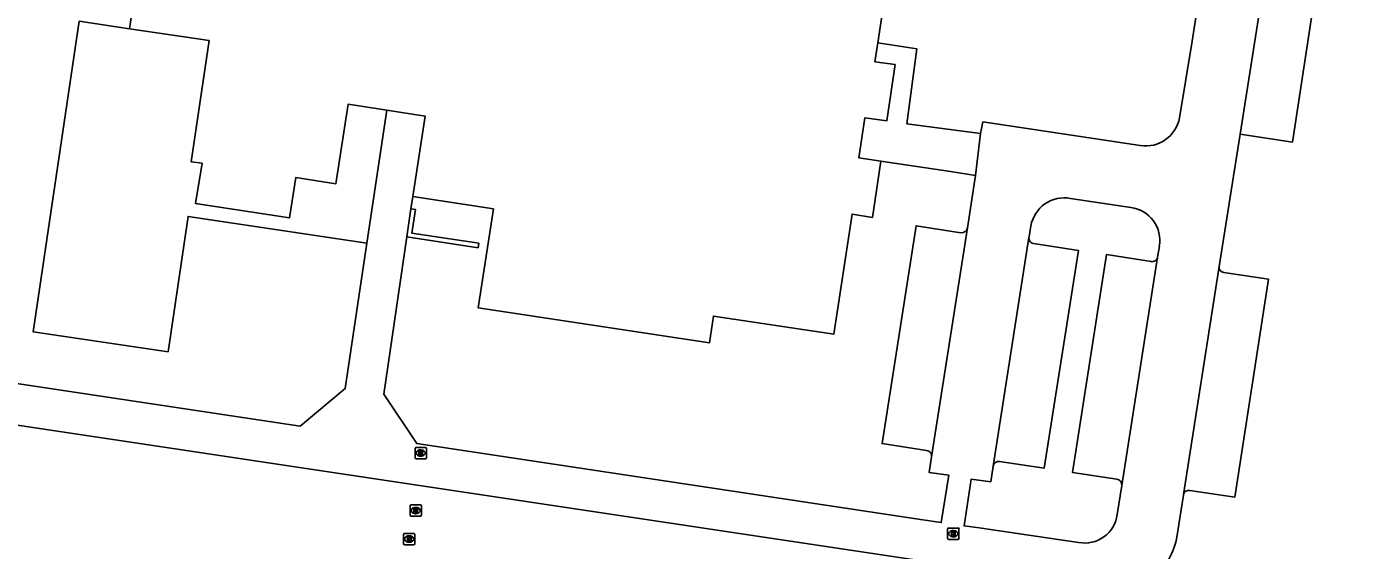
# Model space of a CAD drawing. Extents: x 156141 to 158132, y 385651 to 388399.
# Drawn here: x 156574.1 to 156692.3, y 385847.5 to 385893.8 of the extents above; entities that cross this region are included whole.
import ezdxf

# ---------------------------------------------------------------- set-up
doc = ezdxf.new("R2010")
doc.units = 0
for name, color, linetype in [('IMGEO_Muur', 7, 'Continuous'), ('IMGEO_Pand', 7, 'Continuous'), ('IMGEO_Parkeervlak_open', 7, 'Continuous'), ('IMGEO_Rijbaan_lokaal_open', 7, 'Continuous'), ('IMGEO_Rioolput', 7, 'Continuous'), ('IMGEO_Voetpad_open', 7, 'Continuous')]:
    doc.layers.add(name, color=color, linetype=linetype)

msp = doc.modelspace()

# ---------------------------------------------------------------- linework, layer by layer
at = {"layer": 'IMGEO_Muur'}
for points in [[(156608.06, 385877.68), (156608.46, 385877.62), (156608.14, 385875.53), (156614.06, 385874.62), (156614, 385874.23), (156607.68, 385875.19)], [(156607.68, 385875.19), (156608.06, 385877.68)]]:
    msp.add_lwpolyline(points, dxfattribs=at)
at = {"layer": 'IMGEO_Pand'}
for points in [[(156649.37, 385892.33), (156651.09, 385903.67)], [(156583.16, 385893.58), (156584.15, 385900.22)], [(156605.91, 385886.39), (156602.49, 385886.91), (156601.42, 385879.89), (156597.86, 385880.43), (156597.32, 385876.86), (156589, 385878.13), (156589.57, 385881.7), (156588.61, 385881.83), (156590.2, 385892.54), (156583.16, 385893.58)], [(156649.64, 385881.87), (156647.71, 385882.16), (156648.24, 385885.72), (156650.17, 385885.43), (156650.91, 385890.41), (156649.12, 385890.67), (156649.37, 385892.33)], [(156605.91, 385886.39), (156609.31, 385885.87), (156608.23, 385878.75)], [(156608.23, 385878.75), (156615.35, 385877.66), (156614.01, 385868.91), (156634.48, 385865.82), (156634.83, 385868.19), (156645.5, 385866.59), (156647.1, 385877.2), (156648.9, 385876.91), (156649.64, 385881.87)]]:
    msp.add_lwpolyline(points, dxfattribs=at)
at = {"layer": 'IMGEO_Parkeervlak_open'}
for points in [[(156687.9, 385925.24), (156692.35, 385924.56), (156686.07, 385883.56), (156681.44, 385884.26)], [(156656.74, 385875.55), (156652.77, 385876.17), (156649.75, 385856.92), (156653.7, 385856.31)], [(156660.16, 385855.34), (156664.11, 385854.75), (156667.13, 385873.98), (156663.15, 385874.59)], [(156673.56, 385873.01), (156669.61, 385873.62), (156666.61, 385854.35), (156670.52, 385853.76)], [(156677, 385852.77), (156680.97, 385852.19), (156683.97, 385871.44), (156679.99, 385872.04)]]:
    msp.add_lwpolyline(points, dxfattribs=at)
for centre, radius, start, end in [((156656.78, 385876.11), 0.552, 266.6781, 348.7389), ((156663.24, 385875.08), 0.497, 173.3682, 258.6365), ((156673.67, 385873.48), 0.484, 257.1294, 349.7967), ((156680.06, 385872.51), 0.474, 171.895, 261.4332), ((156653.64, 385855.81), 0.502, 352.4183, 83.6539), ((156660.09, 385854.83), 0.518, 81.9257, 170.5479), ((156670.48, 385853.27), 0.495, 352.1888, 85.5283), ((156676.87, 385852.32), 0.459, 74.6532, 166.3486)]:
    msp.add_arc(centre, radius, start, end, dxfattribs=at)
at = {"layer": 'IMGEO_Rijbaan_lokaal_open'}
for points in [[(156676.07, 385885.71), (156677.19, 385892.5), (156679.28, 385905.83), (156682.6, 385926.92)], [(156681.44, 385884.26), (156687.9, 385925.24)], [(156604.15, 385874.63), (156605.91, 385886.39)], [(156658.48, 385884.33), (156658.68, 385885.37), (156672.61, 385883.26)], [(156658.48, 385884.33), (156658.01, 385880.6)], [(156681.44, 385884.26), (156679.6, 385872.58)], [(156657.32, 385876), (156658.01, 385880.6)], [(156608.23, 385878.75), (156608.06, 385877.68)], [(156671.78, 385877.78), (156666.43, 385878.59)], [(156607.68, 385875.19), (156605.66, 385861.28), (156608.57, 385856.92), (156653.35, 385850.19), (156654.99, 385849.93), (156655.65, 385854.12), (156653.93, 385854.36), (156654.14, 385855.75)], [(156654.14, 385855.75), (156657.32, 385876)], [(156662.75, 385875.14), (156659.58, 385854.91)], [(156662.93, 385876.16), (156662.76, 385875.18), (156662.75, 385875.14)], [(156551.57, 385871.23), (156551.56, 385871.15), (156551.37, 385869.75), (156550.74, 385865.71), (156572.96, 385862.27), (156598.24, 385858.47), (156602.23, 385861.78), (156604.15, 385874.63)], [(156674.14, 385873.4), (156674.3, 385874.38)], [(156670.97, 385853.2), (156674.14, 385873.4)], [(156679.6, 385872.58), (156676.43, 385852.43)], [(156654.04, 385846.43), (156572.44, 385858.66), (156532.31, 385864.68)], [(156659.58, 385854.91), (156659.37, 385853.54), (156657.63, 385853.77), (156657.01, 385849.64), (156658.36, 385849.46), (156667.15, 385848.17)], [(156670.57, 385850.65), (156670.97, 385853.2)], [(156676.43, 385852.43), (156676.42, 385852.36), (156675.81, 385848.48)]]:
    msp.add_lwpolyline(points, dxfattribs=at)
for centre, radius, start, end in [((156673.08, 385886.27), 3.05, 261.2352, 349.457), ((156665.89, 385875.63), 3.01, 79.5615, 169.9323), ((156671.43, 385874.89), 2.91, 349.8281, 83.0886), ((156667.69, 385851.02), 2.9, 259.3932, 352.7115), ((156670.4, 385849.54), 5.51, 258.4166, 348.8661)]:
    msp.add_arc(centre, radius, start, end, dxfattribs=at)
at = {"layer": 'IMGEO_Rioolput'}
for p, q in [((156608.42, 385855.65), (156608.42, 385856.51)), ((156608.5, 385856.58), (156609.35, 385856.58)), ((156608.91, 385856.36), (156608.93, 385856.36)), ((156609.42, 385856.51), (156609.42, 385855.65)), ((156609.35, 385855.58), (156608.5, 385855.58)), ((156608.93, 385855.8), (156608.91, 385855.8)), ((156607.98, 385850.58), (156607.98, 385851.43)), ((156608.05, 385851.5), (156608.91, 385851.5)), ((156608.98, 385851.43), (156608.98, 385850.58)), ((156608.91, 385850.5), (156608.05, 385850.5)), ((156608.49, 385850.72), (156608.46, 385850.72)), ((156608.47, 385851.28), (156608.49, 385851.28)), ((156655.56, 385848.53), (156655.56, 385849.38)), ((156655.64, 385849.45), (156656.49, 385849.45)), ((156656.05, 385849.23), (156656.08, 385849.23)), ((156656.56, 385849.38), (156656.56, 385848.53)), ((156607.41, 385848.05), (156607.41, 385848.91)), ((156607.48, 385848.98), (156608.33, 385848.98)), ((156608.33, 385847.98), (156607.48, 385847.98)), ((156607.92, 385848.2), (156607.89, 385848.2)), ((156607.9, 385848.76), (156607.92, 385848.76)), ((156608.41, 385848.91), (156608.41, 385848.05)), ((156656.49, 385848.45), (156655.64, 385848.45)), ((156656.07, 385848.67), (156656.05, 385848.67))]:
    msp.add_line(p, q, dxfattribs=at)
for points in [[(156608.42, 385855.65), (156608.42, 385856.51)], [(156608.5, 385856.58), (156609.35, 385856.58)], [(156609.01, 385856.28), (156608.76, 385856.28), (156608.76, 385855.88)], [(156608.94, 385856.2), (156608.88, 385856.2), (156608.88, 385856.12)], [(156608.88, 385856.12), (156608.93, 385856.12)], [(156609.42, 385856.51), (156609.42, 385855.65)], [(156609.35, 385855.58), (156608.5, 385855.58)], [(156608.76, 385855.88), (156608.88, 385855.88), (156608.88, 385856.04), (156608.89, 385856.04)], [(156608.94, 385856.01), (156609.01, 385855.88), (156609.15, 385855.88), (156609.09, 385856.01)], [(156607.98, 385850.58), (156607.98, 385851.43)], [(156608.05, 385851.5), (156608.91, 385851.5)], [(156608.98, 385851.43), (156608.98, 385850.58)], [(156608.91, 385850.5), (156608.05, 385850.5)], [(156608.57, 385851.2), (156608.32, 385851.2), (156608.32, 385850.8)], [(156608.32, 385850.8), (156608.44, 385850.8), (156608.44, 385850.97), (156608.45, 385850.97)], [(156608.49, 385851.12), (156608.44, 385851.12), (156608.44, 385851.04)], [(156608.44, 385851.04), (156608.49, 385851.04)], [(156608.5, 385850.94), (156608.57, 385850.8), (156608.71, 385850.8), (156608.64, 385850.93)], [(156655.56, 385848.53), (156655.56, 385849.38)], [(156655.64, 385849.45), (156656.49, 385849.45)], [(156656.15, 385849.15), (156655.9, 385849.15), (156655.9, 385848.75)], [(156656.08, 385849.07), (156656.02, 385849.07), (156656.02, 385848.99)], [(156656.56, 385849.38), (156656.56, 385848.53)], [(156607.41, 385848.05), (156607.41, 385848.91)], [(156607.48, 385848.98), (156608.33, 385848.98)], [(156608.33, 385847.98), (156607.48, 385847.98)], [(156608, 385848.68), (156607.74, 385848.68), (156607.74, 385848.28)], [(156607.74, 385848.28), (156607.87, 385848.28), (156607.87, 385848.44), (156607.88, 385848.44)], [(156607.92, 385848.6), (156607.87, 385848.6), (156607.87, 385848.52)], [(156607.87, 385848.52), (156607.92, 385848.52)], [(156607.93, 385848.41), (156608, 385848.28), (156608.14, 385848.28), (156608.07, 385848.41)], [(156608.41, 385848.91), (156608.41, 385848.05)], [(156656.49, 385848.45), (156655.64, 385848.45)], [(156655.9, 385848.75), (156656.02, 385848.75), (156656.02, 385848.91), (156656.04, 385848.91)], [(156656.02, 385848.99), (156656.08, 385848.99)], [(156656.08, 385848.88), (156656.15, 385848.75), (156656.29, 385848.75), (156656.23, 385848.88)]]:
    msp.add_lwpolyline(points, dxfattribs=at)
for centre, radius, start, end in [((156608.5, 385856.5), 0.0765, 91.552, 178.448), ((156608.5, 385856.5), 0.0765, 91.552, 178.448), ((156608.92, 385856.31), 0.19, 274.7715, 282.9687), ((156608.94, 385856.1), 0.0964, 77.0061, 93.1865), ((156608.96, 385856.16), 0.0378, 276.6634, 79.6772), ((156609.01, 385856.17), 0.109, 350.3612, 89.416), ((156609.01, 385856.17), 0.112, 277.5842, 350.9817), ((156609.35, 385856.5), 0.0765, 1.552, 88.448), ((156609.35, 385856.5), 0.0765, 1.552, 88.448), ((156608.5, 385855.66), 0.0765, 181.552, 268.448), ((156608.5, 385855.66), 0.0765, 181.552, 268.448), ((156608.89, 385855.99), 0.0533, 26.0293, 88.6989), ((156608.99, 385855.95), 0.108, 29.5134, 73.7905), ((156609.35, 385855.66), 0.0765, 271.552, 358.448), ((156609.35, 385855.66), 0.0765, 271.552, 358.448), ((156608.06, 385851.43), 0.0765, 91.552, 178.448), ((156608.06, 385851.43), 0.0765, 91.552, 178.448), ((156608.9, 385851.43), 0.0765, 1.552, 88.448), ((156608.9, 385851.43), 0.0765, 1.552, 88.448), ((156608.06, 385850.58), 0.0765, 181.552, 268.448), ((156608.06, 385850.58), 0.0765, 181.552, 268.448), ((156608.45, 385850.91), 0.0533, 26.0293, 88.6989), ((156608.5, 385851.03), 0.0964, 77.0061, 93.1865), ((156608.48, 385851.23), 0.19, 274.7715, 282.9687), ((156608.51, 385851.08), 0.0378, 276.6634, 79.6772), ((156608.57, 385851.09), 0.109, 350.3612, 89.416), ((156608.57, 385851.09), 0.112, 277.5842, 350.9817), ((156608.55, 385850.88), 0.108, 29.5134, 73.7905), ((156608.9, 385850.58), 0.0765, 271.552, 358.448), ((156608.9, 385850.58), 0.0765, 271.552, 358.448), ((156655.64, 385849.38), 0.0765, 91.552, 178.448), ((156655.64, 385849.38), 0.0765, 91.552, 178.448), ((156656.08, 385848.97), 0.0964, 77.0061, 93.1865), ((156656.1, 385849.03), 0.0378, 276.6634, 79.6772), ((156656.15, 385849.04), 0.109, 350.3612, 89.416), ((156656.15, 385849.04), 0.112, 277.5842, 350.9817), ((156656.49, 385849.38), 0.0765, 1.552, 88.448), ((156656.49, 385849.38), 0.0765, 1.552, 88.448), ((156607.48, 385848.9), 0.0765, 91.552, 178.448), ((156607.48, 385848.9), 0.0765, 91.552, 178.448), ((156607.48, 385848.06), 0.0765, 181.552, 268.448), ((156607.48, 385848.06), 0.0765, 181.552, 268.448), ((156607.88, 385848.39), 0.0533, 26.0293, 88.6989), ((156607.93, 385848.5), 0.0964, 77.0061, 93.1865), ((156607.9, 385848.71), 0.19, 274.7715, 282.9687), ((156607.94, 385848.56), 0.0378, 276.6634, 79.6772), ((156608, 385848.57), 0.109, 350.3612, 89.416), ((156607.99, 385848.57), 0.112, 277.5842, 350.9817), ((156607.98, 385848.35), 0.108, 29.5134, 73.7905), ((156608.33, 385848.9), 0.0765, 1.552, 88.448), ((156608.33, 385848.9), 0.0765, 1.552, 88.448), ((156608.33, 385848.06), 0.0765, 271.552, 358.448), ((156608.33, 385848.06), 0.0765, 271.552, 358.448), ((156655.64, 385848.53), 0.0765, 181.552, 268.448), ((156655.64, 385848.53), 0.0765, 181.552, 268.448), ((156656.03, 385848.86), 0.0533, 26.0293, 88.6989), ((156656.06, 385849.18), 0.19, 274.7715, 282.9687), ((156656.13, 385848.82), 0.108, 29.5134, 73.7905), ((156656.49, 385848.53), 0.0765, 271.552, 358.448), ((156656.49, 385848.53), 0.0765, 271.552, 358.448)]:
    msp.add_arc(centre, radius, start, end, dxfattribs=at)
for centre, major_axis, ratio, start_param, end_param in [((156608.91, 385856.08), (-0.387, 0.002), 0.722429, 4.712389, 7.853982), ((156608.93, 385856.08), (-0.39, 0.002), 0.717154, 1.570796, 4.712389), ((156608.47, 385851), (-0.387, 0.002), 0.722429, 4.712389, 7.853982), ((156608.49, 385851), (-0.39, 0.002), 0.717154, 1.570796, 4.712389), ((156656.05, 385848.95), (-0.387, 0.002), 0.722429, 4.712389, 7.853982), ((156656.07, 385848.95), (-0.39, 0.002), 0.717154, 1.570796, 4.712389), ((156607.89, 385848.48), (-0.387, 0.002), 0.722429, 4.712389, 7.853982), ((156607.92, 385848.48), (-0.39, 0.002), 0.717154, 1.570796, 4.712389)]:
    msp.add_ellipse(centre, major_axis=major_axis, ratio=ratio, start_param=start_param, end_param=end_param, dxfattribs=at)
at = {"layer": 'IMGEO_Voetpad_open'}
for points in [[(156604.15, 385874.63), (156588.33, 385877), (156586.56, 385865.03), (156574.62, 385866.8), (156578.68, 385894.24), (156583.16, 385893.58)], [(156649.37, 385892.33), (156652.83, 385891.8), (156651.95, 385885.19), (156658.48, 385884.33)], [(156658.01, 385880.6), (156655.8, 385880.96), (156649.64, 385881.87)]]:
    msp.add_lwpolyline(points, dxfattribs=at)

doc.saveas('drawing.dxf')
